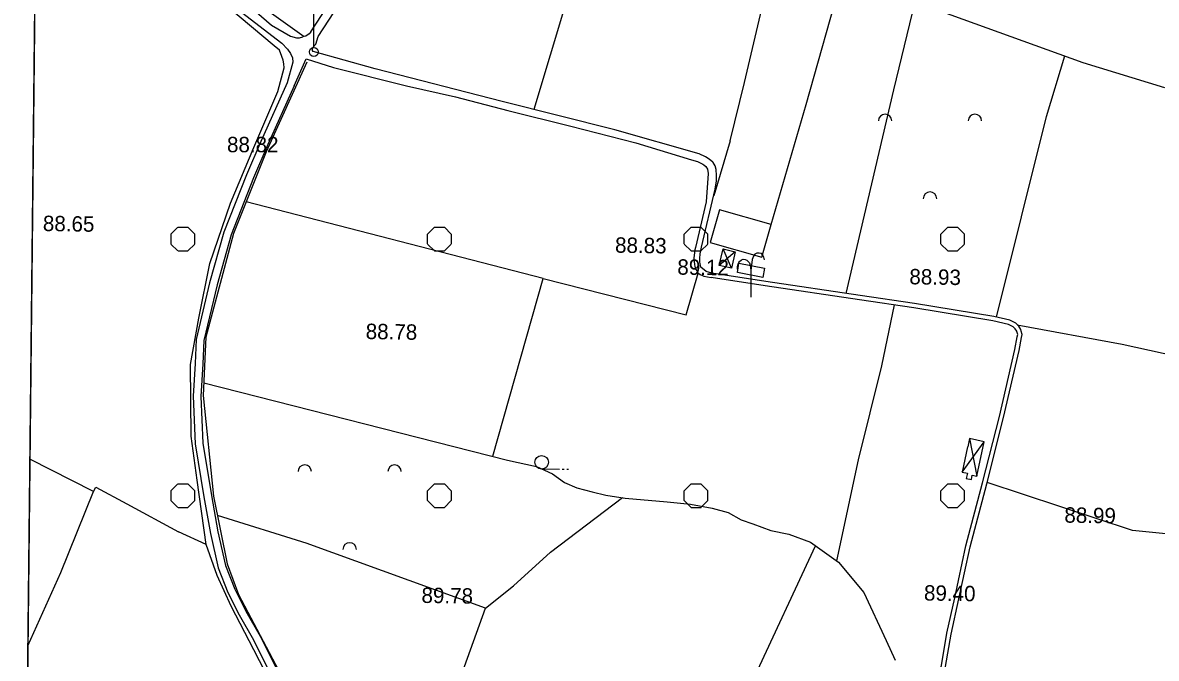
# Model space of a CAD drawing. Extents: x 417995 to 421451, y 4454518 to 4458015.
# Drawn here: x 419147.2 to 419589, y 4456028.1 to 4456275.9 of the extents above; entities that cross this region are included whole.
import ezdxf

# ---------------------------------------------------------------- set-up
doc = ezdxf.new("R2010")
doc.units = 0
for name, color, linetype in [('B_Mesken', 7, 'Continuous'), ('B_Sundurma', 7, 'Continuous'), ('Hid_Havuz', 7, 'Continuous'), ('PAFTALAMA', 7, 'Continuous'), ('PL_KA_TARIM_ALANI', 7, 'Continuous'), ('S_Elektrik_Diregi', 7, 'Continuous'), ('S_Meyvalik', 7, 'Continuous'), ('S_Tek_Agac', 7, 'Continuous'), ('Sinir_itirazli_Mulkiyet', 7, 'Continuous'), ('TR_TARIMALANI', 7, 'Continuous'), ('Y_Kot_Noktasi', 7, 'Continuous'), ('Y_Lejant', 7, 'Continuous'), ('Y_Yol_Kotu', 7, 'Continuous'), ('Yol_Sose', 7, 'Continuous'), ('Yol_Toprak_Duz', 7, 'Continuous'), ('Yol_Toprak_Kesik', 7, 'Continuous')]:
    doc.layers.add(name, color=color, linetype=linetype)

msp = doc.modelspace()

# ---------------------------------------------------------------- linework, layer by layer
at = {"layer": 'B_Mesken'}
msp.add_lwpolyline([(419418.76, 4456202.89), (419415.16, 4456190.13), (419435.28, 4456184.46), (419438.88, 4456197.22)], close=True, dxfattribs=at)
at = {"layer": 'B_Sundurma'}
for p, q in [((419424.94, 4456186.53), (419418.68, 4456181.24)), ((419423.42, 4456180.12), (419420.2, 4456187.65)), ((419516.24, 4456113.74), (419519.02, 4456099.16)), ((419513.32, 4456100.66), (419521.9, 4456112.52))]:
    msp.add_line(p, q, dxfattribs=at)
for points in [[(419424.94, 4456186.53), (419423.42, 4456180.12), (419418.68, 4456181.24), (419420.2, 4456187.65)], [(419516.24, 4456113.74), (419515.55, 4456110.56), (419515.45, 4456110.59), (419513.32, 4456100.66), (419515.38, 4456100.21), (419514.96, 4456098.25), (419516.93, 4456097.82), (419517.3, 4456099.53), (419519.02, 4456099.16), (419521.9, 4456112.52)]]:
    msp.add_lwpolyline(points, close=True, dxfattribs=at)
at = {"layer": 'Hid_Havuz'}
for points in [[(419425.79, 4456179.81), (419425.83, 4456180.82), (419426.04, 4456181.77), (419426.32, 4456182.36), (419426.63, 4456182.82), (419427.3, 4456183.38), (419428, 4456183.69), (419428.73, 4456183.59), (419429.43, 4456183.27), (419429.99, 4456182.75), (419430.45, 4456182.19), (419430.73, 4456181.28), (419430.87, 4456180.47), (419431.04, 4456179.32), (419431.04, 4456168.82)], [(419436.29, 4456183.45), (419436.05, 4456184.5), (419435.66, 4456185.27), (419435.1, 4456185.83), (419434.23, 4456186.07), (419433.39, 4456186.07), (419432.58, 4456185.69), (419432.02, 4456184.85), (419431.57, 4456183.52), (419431.04, 4456179.32)]]:
    msp.add_lwpolyline(points, dxfattribs=at)
msp.add_lwpolyline([(419426.38, 4456182.14), (419436.36, 4456180.18), (419435.7, 4456176.48), (419425.74, 4456178.46)], close=True, dxfattribs=at)
at = {"layer": 'PAFTALAMA'}
msp.add_line((419168.18, 4457798.01), (419138.44, 4455021.89), dxfattribs=at)
at = {"layer": 'PL_KA_TARIM_ALANI'}
msp.add_line((419159.16, 4456956.55), (419138.44, 4455021.89), dxfattribs=at)
at = {"layer": 'S_Elektrik_Diregi'}
msp.add_line((419260.65, 4456266.26), (419260.65, 4456283.76), dxfattribs=at)
msp.add_circle((419260.68, 4456264.43), 1.75, dxfattribs=at)
at = {"layer": 'S_Meyvalik'}
for centre in [(419483.33, 4456237.56), (419518.33, 4456237.56), (419500.83, 4456207.25), (419257.13, 4456100.87), (419292.13, 4456100.87), (419274.63, 4456070.56)]:
    msp.add_arc(centre, 2.62, 360, 180, dxfattribs=at)
at = {"layer": 'S_Tek_Agac'}
for p, q in [((419349.45, 4456101.9), (419356.45, 4456101.89)), ((419357.5, 4456101.89), (419358.2, 4456101.89)), ((419359.25, 4456101.89), (419359.95, 4456101.89))]:
    msp.add_line(p, q, dxfattribs=at)
msp.add_circle((419349.45, 4456104.52), 2.63, dxfattribs=at)
at = {"layer": 'Sinir_itirazli_Mulkiyet'}
for points in [[(419372.23, 4456328.13), (419346.39, 4456242.01)], [(419218.76, 4456072.45), (419215.23, 4456097.6), (419212.91, 4456114.63), (419212.56, 4456142.64), (419215.82, 4456160.71), (419220.1, 4456181.95), (419228.25, 4456205.56), (419237.29, 4456227.2), (419246.71, 4456249.06), (419249.07, 4456258.19), (419248.99, 4456259.75), (419248.69, 4456261.27), (419248.23, 4456262.68), (419247.24, 4456265.07), (419245.17, 4456266.78), (419213.86, 4456293.21), (419197.42, 4456306.91)], [(419422.93, 4456229.83), (419428.58, 4456252.51), (419440.66, 4456303.96)], [(419438.88, 4456197.22), (419452.6, 4456243.97), (419466.7, 4456294.27)], [(419462.17, 4456295.91), (419560.42, 4456260.34), (419592.25, 4456250.63)], [(419236.91, 4456284.92), (419256.85, 4456270.43)], [(419468.13, 4456170.28), (419486.71, 4456249.68), (419495.05, 4456284.01)], [(419258.01, 4456260.47), (419242.11, 4456225.53), (419229.39, 4456193.66), (419218.58, 4456153.34), (419217.57, 4456130.58), (419221.57, 4456091.26), (419226.87, 4456064.88), (419231.32, 4456052.98), (419246.94, 4456023.51), (419260.25, 4455998.4), (419267.53, 4455980.95), (419270.82, 4455967.18), (419271.33, 4455952), (419272.24, 4455948.05), (419273.14, 4455946.9), (419275.98, 4455945.99), (419279.48, 4455945.07), (419280.66, 4455944.62), (419298.9, 4455977.36), (419315.88, 4456015.2), (419327.59, 4456047.62), (419257.69, 4456072.97)], [(419526.74, 4456161.05), (419546.27, 4456239.27), (419553.4, 4456262.88)], [(419422.93, 4456229.83), (419416.52, 4456208.34)], [(419330.41, 4456106.84), (419350.12, 4456176.18), (419234.31, 4456206)], [(419350.06, 4456176.2), (419405.81, 4456161.99), (419410.52, 4456178.25)], [(419464.48, 4456066.04), (419472.89, 4456105.42), (419482.08, 4456142.09), (419487.01, 4456165.83)], [(419534.85, 4456158.13), (419575.69, 4456150.54), (419612.96, 4456142.42), (419636.91, 4456139.59), (419666.18, 4456138.3), (419704.62, 4456132.37), (419720.25, 4456129.85)], [(419217.78, 4456135.42), (419336.2, 4456105.38), (419347.5, 4456102.92), (419353.71, 4456100.01), (419358.41, 4456096.59), (419363.24, 4456094.56), (419369.15, 4456093.06), (419374.53, 4456091.67), (419381.96, 4456090.58), (419398.41, 4456089.12), (419407.52, 4456088.16), (419415.98, 4456086.67), (419422.21, 4456084.94), (419427.24, 4456082.11), (419431.76, 4456080.57), (419438.84, 4456077.92), (419445.79, 4456076.51), (419454.27, 4456073.34), (419465.17, 4456065.55), (419475.02, 4456053.77), (419483.69, 4456035), (419487.19, 4456027.43)], [(419149.27, 4456033.02), (419162.04, 4456061.54), (419174.81, 4456093.07), (419150.05, 4456105.74)], [(419679.31, 4456084.26), (419679.22, 4456082.1), (419678.44, 4456080.6), (419675.56, 4456079.89), (419670.48, 4456079.92), (419666.42, 4456079.99), (419661.29, 4456080.35), (419657.3, 4456080.68), (419652.7, 4456080.97), (419646.7, 4456081.07), (419643.13, 4456080.92), (419637.33, 4456079.72), (419633.53, 4456078.81), (419629.45, 4456077.69), (419624.4, 4456076.53), (419621.42, 4456076.14), (419616.13, 4456076.29), (419610.73, 4456077.19), (419606.24, 4456076.94), (419602.67, 4456076.46), (419594.02, 4456076.49), (419579.77, 4456077.92), (419523.08, 4456096.63)], [(419174.81, 4456093.07), (419175.75, 4456094.84), (419187.84, 4456088.29)], [(419187.84, 4456088.29), (419187.85, 4456088.29)], [(419187.85, 4456088.29), (419207.92, 4456077.41)], [(419327.59, 4456047.62), (419338.52, 4456056.4), (419352.88, 4456069.54), (419380.94, 4456090.73)], [(419258.13, 4456072.81), (419223.07, 4456083.82)], [(419264.32, 4455956.95), (419265.21, 4455965.21), (419262.36, 4455982.04), (419250.75, 4456005.16), (419237.31, 4456031.45), (419228.41, 4456048.49), (419222.99, 4456060.4), (419218.76, 4456072.45), (419207.92, 4456077.41)], [(419408.03, 4455968.06), (419431.87, 4456019.69), (419456.16, 4456071.99)]]:
    msp.add_lwpolyline(points, dxfattribs=at)
at = {"layer": 'TR_TARIMALANI'}
for p, q in [((419205.01, 4456193.41), (419207.71, 4456196.12)), ((419205.04, 4456189.6), (419205.04, 4456193.43)), ((419207.75, 4456196.14), (419211.58, 4456196.14)), ((419214.26, 4456193.41), (419211.55, 4456196.12)), ((419214.29, 4456189.6), (419214.29, 4456193.43)), ((419305.01, 4456193.41), (419307.71, 4456196.12)), ((419305.04, 4456189.6), (419305.04, 4456193.43)), ((419307.75, 4456196.14), (419311.58, 4456196.14)), ((419314.26, 4456193.41), (419311.55, 4456196.12)), ((419314.29, 4456189.6), (419314.29, 4456193.43)), ((419405, 4456193.41), (419407.71, 4456196.12)), ((419405.04, 4456189.6), (419405.04, 4456193.43)), ((419407.75, 4456196.14), (419411.58, 4456196.14)), ((419414.25, 4456193.41), (419411.55, 4456196.12)), ((419414.29, 4456189.6), (419414.29, 4456193.43)), ((419505, 4456193.41), (419507.71, 4456196.12)), ((419505.04, 4456189.6), (419505.04, 4456193.43)), ((419507.75, 4456196.14), (419511.58, 4456196.14)), ((419514.25, 4456193.41), (419511.54, 4456196.12)), ((419514.29, 4456189.6), (419514.29, 4456193.43)), ((419207.72, 4456186.87), (419205.01, 4456189.58)), ((419211.55, 4456186.87), (419214.25, 4456189.58)), ((419307.72, 4456186.87), (419305.01, 4456189.58)), ((419311.55, 4456186.87), (419314.25, 4456189.58)), ((419407.71, 4456186.87), (419405.01, 4456189.58)), ((419411.54, 4456186.87), (419414.25, 4456189.58)), ((419507.71, 4456186.87), (419505, 4456189.58)), ((419511.54, 4456186.87), (419514.25, 4456189.58)), ((419207.75, 4456186.89), (419211.58, 4456186.89)), ((419307.75, 4456186.89), (419311.58, 4456186.89)), ((419407.75, 4456186.89), (419411.58, 4456186.89)), ((419507.75, 4456186.89), (419511.58, 4456186.89)), ((419205.01, 4456093.41), (419207.71, 4456096.12)), ((419207.75, 4456096.14), (419211.58, 4456096.14)), ((419214.26, 4456093.41), (419211.55, 4456096.12)), ((419305.01, 4456093.41), (419307.71, 4456096.12)), ((419307.75, 4456096.14), (419311.58, 4456096.14)), ((419314.26, 4456093.41), (419311.55, 4456096.12)), ((419405, 4456093.41), (419407.71, 4456096.12)), ((419407.75, 4456096.14), (419411.58, 4456096.14)), ((419414.25, 4456093.41), (419411.55, 4456096.12)), ((419505, 4456093.41), (419507.71, 4456096.12)), ((419507.75, 4456096.14), (419511.58, 4456096.14)), ((419514.25, 4456093.41), (419511.54, 4456096.12)), ((419205.04, 4456089.6), (419205.04, 4456093.43)), ((419214.29, 4456089.6), (419214.29, 4456093.43)), ((419305.04, 4456089.6), (419305.04, 4456093.43)), ((419314.29, 4456089.6), (419314.29, 4456093.43)), ((419405.04, 4456089.6), (419405.04, 4456093.43)), ((419414.29, 4456089.6), (419414.29, 4456093.43)), ((419505.04, 4456089.6), (419505.04, 4456093.43)), ((419514.29, 4456089.6), (419514.29, 4456093.43)), ((419207.72, 4456086.87), (419205.01, 4456089.58)), ((419207.75, 4456086.89), (419211.58, 4456086.89)), ((419211.55, 4456086.87), (419214.25, 4456089.58)), ((419307.72, 4456086.87), (419305.01, 4456089.58)), ((419307.75, 4456086.89), (419311.58, 4456086.89)), ((419311.55, 4456086.87), (419314.25, 4456089.58)), ((419407.71, 4456086.87), (419405.01, 4456089.58)), ((419407.75, 4456086.89), (419411.58, 4456086.89)), ((419411.54, 4456086.87), (419414.25, 4456089.58)), ((419507.71, 4456086.87), (419505, 4456089.58)), ((419507.75, 4456086.89), (419511.58, 4456086.89)), ((419511.54, 4456086.87), (419514.25, 4456089.58))]:
    msp.add_line(p, q, dxfattribs=at)
at = {"layer": 'Y_Lejant'}
msp.add_lwpolyline([(419168.18, 4457798.01), (421295.36, 4457775.52), (421266.41, 4454999.4), (419138.44, 4455021.89)], close=True, dxfattribs=at)
at = {"layer": 'Yol_Sose'}
for points in [[(419210.6, 4456303.81), (419234.38, 4456283.37), (419244.21, 4456274.92), (419251.56, 4456270.64), (419253.88, 4456269.98), (419254.14, 4456269.95), (419255.09, 4456269.99), (419256.42, 4456270.35)], [(419207.78, 4456301.38), (419232.48, 4456279.93), (419248.26, 4456267.8), (419250.44, 4456265.57), (419251.57, 4456263.85), (419252.3, 4456262.09), (419252.54, 4456260.46), (419250.31, 4456252.45)], [(419253.03, 4456251.23), (419257.64, 4456261.78)], [(419250.31, 4456252.45), (419240.02, 4456229.54), (419234.44, 4456216.51), (419225.6, 4456194.17), (419220.07, 4456174.42), (419214.85, 4456152.42), (419214.4, 4456143.01), (419213.68, 4456130.22), (419214.46, 4456111.69), (419217.85, 4456091.01), (419220.35, 4456076.82), (419223.43, 4456063.36), (419227.21, 4456053.79), (419231.53, 4456045.06), (419237.12, 4456035.35), (419243.58, 4456022.45), (419249.63, 4456010.66), (419257.07, 4455996.61), (419262.42, 4455985.37), (419263.63, 4455981.49), (419265.33, 4455974.88), (419266.27, 4455969.44), (419266.62, 4455964.3), (419266.59, 4455955.72)], [(419253.03, 4456251.23), (419242.76, 4456228.34), (419237.2, 4456215.37), (419228.44, 4456193.22), (419222.96, 4456173.67), (419217.82, 4456152), (419217.39, 4456142.85), (419216.67, 4456130.2), (419217.44, 4456112), (419220.8, 4456091.51), (419223.28, 4456077.42), (419226.29, 4456064.24), (419229.95, 4456055.01), (419234.17, 4456046.47), (419239.76, 4456036.77), (419246.25, 4456023.8)]]:
    msp.add_lwpolyline(points, dxfattribs=at)
at = {"layer": 'Yol_Toprak_Duz'}
for points in [[(419262.31, 4456270.42), (419272.61, 4456286.34), (419283.51, 4456303.2), (419292.78, 4456315.39), (419304.04, 4456328.31), (419315.79, 4456341.67), (419327.34, 4456354.4), (419339.38, 4456368.83), (419346.49, 4456377.63), (419356.21, 4456391.72)], [(419261.4, 4456267.5), (419262.31, 4456270.42)], [(419257.64, 4456261.78), (419268.33, 4456258.4), (419296.84, 4456251.23), (419315.84, 4456246.93), (419336.27, 4456241.6), (419360.83, 4456235.5), (419386.11, 4456229.01), (419407.87, 4456222.42), (419410.24, 4456221.76), (419412.33, 4456220.75), (419412.7, 4456220.44)], [(419411.83, 4456188.33), (419417.14, 4456210.98), (419417.57, 4456214.16), (419417.66, 4456216.29), (419417.48, 4456218.64), (419417.15, 4456220.05), (419416.36, 4456221.33), (419416.14, 4456221.52)], [(419411.43, 4456181.15), (419411.25, 4456181.94), (419411.15, 4456182.51), (419411.14, 4456183.97), (419411.28, 4456185.77), (419411.83, 4456188.33)], [(419409.21, 4456180.86), (419409.27, 4456180.55), (419409.35, 4456180.09), (419410.16, 4456178.7), (419410.37, 4456178.34), (419411.31, 4456177.76), (419412.19, 4456177.26), (419412.7, 4456177.03), (419415.52, 4456176.54)], [(419534.67, 4456155.59), (419534.07, 4456156.54), (419533.27, 4456157.36), (419531.39, 4456158.26), (419525.36, 4456159.65), (419494.49, 4456164.75), (419473.36, 4456167.81), (419436.54, 4456173.33), (419415.52, 4456176.54)], [(419474.09, 4455941.87), (419477.06, 4455950.84), (419482.45, 4455964.99), (419489.32, 4455981.18), (419496.05, 4455997.14), (419502.78, 4456011.92), (419506.89, 4456024.96), (419509.07, 4456037.52), (419512.12, 4456051.26), (419516.45, 4456071.59), (419522.93, 4456096.07), (419529.52, 4456121.91), (419535.52, 4456148.1), (419536.47, 4456153.12), (419536.72, 4456154.34), (419536.41, 4456155.59)]]:
    msp.add_lwpolyline(points, dxfattribs=at)
at = {"layer": 'Yol_Toprak_Kesik'}
for points in [[(419259.49, 4456272.25), (419269.79, 4456288.17), (419280.76, 4456305.14), (419286.95, 4456313.27)], [(419259.49, 4456272.25), (419258.82, 4456271.45), (419257.51, 4456270.55), (419256.42, 4456270.35)], [(419416.14, 4456221.52), (419414.76, 4456222.68), (419413.32, 4456223.51), (419410.91, 4456224.72), (419378.01, 4456234.14), (419334.03, 4456245.09), (419284.61, 4456257.89), (419260.36, 4456264.63), (419260.15, 4456265.04), (419260.16, 4456265.71), (419260.28, 4456266.14), (419261.4, 4456267.5)], [(419412.7, 4456220.44), (419413.45, 4456219.81), (419414.05, 4456218.75), (419414.35, 4456217.13), (419413.52, 4456206.07), (419409.4, 4456188.27)], [(419409.4, 4456188.27), (419409.17, 4456187.27), (419408.82, 4456184.09), (419409.08, 4456181.6), (419409.21, 4456180.86)], [(419415.78, 4456178.19), (419413.63, 4456178.91), (419411.57, 4456180.53), (419411.43, 4456181.15)], [(419536.41, 4456155.59), (419536.26, 4456156.22), (419535.38, 4456157.58), (419534.26, 4456158.74), (419531.95, 4456159.84), (419525.69, 4456161.29), (419494.74, 4456166.41), (419473.6, 4456169.46), (419436.79, 4456174.98), (419415.78, 4456178.19)], [(419472.5, 4455942.38), (419475.48, 4455951.4), (419480.9, 4455965.62), (419487.78, 4455981.84), (419494.52, 4455997.81), (419501.21, 4456012.52), (419505.26, 4456025.36), (419507.43, 4456037.85), (419510.49, 4456051.62), (419514.82, 4456071.98), (419521.31, 4456096.49), (419527.89, 4456122.3), (419533.88, 4456148.44), (419534.83, 4456153.45), (419535, 4456154.31), (419534.7, 4456155.55), (419534.67, 4456155.59)]]:
    msp.add_lwpolyline(points, dxfattribs=at)

# ---------------------------------------------------------------- texts
at = {"layer": 'Y_Kot_Noktasi'}
for s, p in [('88.65', (419155.04, 4456194.65)), ('88.83', (419378.04, 4456186.21)), ('88.93', (419492.74, 4456173.9)), ('88.78', (419280.86, 4456152.56)), ('88.99', (419553.15, 4456081)), ('89.78', (419302.6, 4456049.72))]:
    msp.add_text(s, height=6, rotation=359.0723, dxfattribs=at).set_placement(p)
at = {"layer": 'Y_Yol_Kotu'}
msp.add_text('88.82', height=6, dxfattribs=at).set_placement((419226.84, 4456225.35))
for s, p in [('89.12', (419402.31, 4456177.66)), ('89.40', (419498.44, 4456050.64))]:
    msp.add_text(s, height=6, rotation=359.0723, dxfattribs=at).set_placement(p)

doc.saveas('drawing.dxf')
